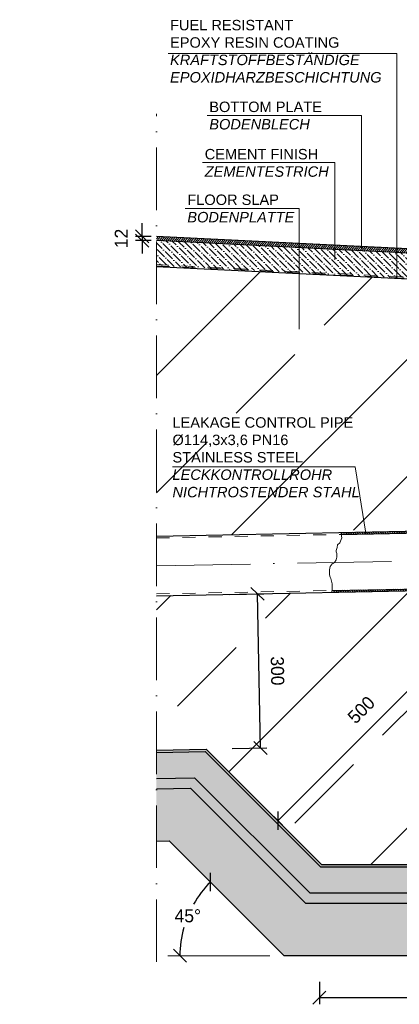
# Model space of a CAD drawing. Header units: millimetres. Extents: x 58700 to 76644, y 972 to 11123.
# Tile 275 of 285: x 65886 to 66613, y 1024 to 2911. Entities that reach past the tile are written whole.
import ezdxf

# ---------------------------------------------------------------- set-up
doc = ezdxf.new("R2010")
doc.units = ezdxf.units.MM
doc.linetypes.add('ACAD_ISO10W100', pattern=[18, 12, -3, 0, -3])
doc.linetypes.add('JIS_02_1.0', pattern=[2, 1, -1])
doc.layers.add('Bemaßung', color=7, linetype='Continuous', lineweight=13)
doc.layers.add('Beschriftung', color=7, linetype='Continuous', lineweight=15)
doc.styles.add('LBB3.5M1000', font='isocp.shx', dxfattribs={"height": 3.5})
doc.dimstyles.new('DIN', dxfattribs={"dimtxt": 2.5, "dimasz": 2.5, "dimexe": 1.25, "dimexo": 0.625, "dimtad": 1, "dimtih": 1, "dimdec": 4, "dimdsep": 46, "dimlunit": 6, "dimtxsty": 'Standard', "dimcen": 2.5, "dimadec": 0, "dimazin": 0, "dimtfac": 1, "dimtdec": 4, "dimtmove": 0, "dimatfit": 3, "dimfxl": 0, "dimtvp": 1, "dimtolj": 1, "dimtzin": 0, "dimarcsym": 0})

# ---------------------------------------------------------------- blocks, each defined once
blk = doc.blocks.new('_Oblique')
at = {"color": 0, "linetype": 'ByBlock', "lineweight": -2}
blk.add_line((-0.5, -0.5), (0.5, 0.5), dxfattribs=at)
blk = doc.blocks.new('*D3')
at = {"layer": 'Bemaßung', "color": 0, "lineweight": -2, "transparency": 16777216}
for p, q in [((66287.71963987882, 1809.939797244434), (66354.22555960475, 1811.222697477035)), ((66347.4283354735, 1515.468592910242), (66341.7278846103, 1810.981617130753)), ((66293.42009074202, 1514.426773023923), (66359.92601046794, 1515.709673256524))]:
    blk.add_line(p, q, dxfattribs=at)
at = {"layer": 'DEFPOINTS', "color": 0, "transparency": 16777216}
for p in [(66237.72893990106, 1808.975475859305), (66341.7278846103, 1810.981617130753), (66243.42939076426, 1513.462451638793)]:
    blk.add_point(p, dxfattribs=at)
at = {"layer": 'Bemaßung', "color": 0, "lineweight": -2, "transparency": 16777216, "xscale": 25, "yscale": 25, "zscale": 25}
for p, rotation in [((66341.7278846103, 1810.981617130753), 91.10509942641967), ((66347.4283354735, 1515.468592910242), 271.1050994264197)]:
    blk.add_blockref('_Oblique', p, dxfattribs=dict(at, rotation=rotation))
at = {"layer": 'Bemaßung', "color": 0, "transparency": 16777216, "insert": (66379.98719072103, 1663.22510502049), "char_height": 25, "attachment_point": 5, "rotation": 271.10509942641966}
blk.add_mtext('\\A1;300', dxfattribs=at)
blk = doc.blocks.new('*D4')
at = {"layer": 'Bemaßung', "color": 0, "lineweight": -2, "transparency": 16777216}
for p, q in [((66705.76428813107, 1751.966540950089), (66739.9357953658, 1717.79503371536)), ((66731.09696060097, 1726.633868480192), (66380.6774672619, 1376.214375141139)), ((66355.344794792, 1401.547047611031), (66389.51630202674, 1367.375540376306))]:
    blk.add_line(p, q, dxfattribs=at)
at = {"layer": 'DEFPOINTS', "color": 0, "transparency": 16777216}
for p in [(66670.40894907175, 1787.321880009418), (66319.98945573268, 1436.902386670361), (66380.6774672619, 1376.214375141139)]:
    blk.add_point(p, dxfattribs=at)
at = {"layer": 'Bemaßung', "color": 0, "lineweight": -2, "transparency": 16777216, "xscale": 25, "yscale": 25, "zscale": 25}
for p, rotation in [((66731.09696060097, 1726.633868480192), 44.99999999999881), ((66380.6774672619, 1376.214375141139), 224.9999999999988)]:
    blk.add_blockref('_Oblique', p, dxfattribs=dict(at, rotation=rotation))
at = {"layer": 'Bemaßung', "color": 0, "transparency": 16777216, "insert": (66540.52668226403, 1588.584076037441), "char_height": 25, "attachment_point": 5, "rotation": 44.99999999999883}
blk.add_mtext('\\A1;500', dxfattribs=at)
blk = doc.blocks.new('*D9')
at = {"layer": 'Bemaßung', "color": 0, "lineweight": -2, "transparency": 16777216}
for p, q in [((66120.92387193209, 2495.921205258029), (66120.92387193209, 2520.921205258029)), ((66138.22281831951, 2495.921205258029), (66108.42387193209, 2495.921205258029)), ((66120.92387193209, 2495.921205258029), (66120.92387193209, 2487.911211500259)), ((66138.22281831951, 2487.911211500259), (66108.42387193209, 2487.911211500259)), ((66120.92387193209, 2487.911211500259), (66120.92387193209, 2462.911211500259))]:
    blk.add_line(p, q, dxfattribs=at)
at = {"layer": 'DEFPOINTS', "color": 0, "transparency": 16777216}
for p in [(66148.22281831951, 2495.921205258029), (66120.92387193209, 2487.911211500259), (66148.22281831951, 2487.911211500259)]:
    blk.add_point(p, dxfattribs=at)
at = {"layer": 'Bemaßung', "color": 0, "lineweight": -2, "transparency": 16777216, "xscale": 25, "yscale": 25, "zscale": 25}
for p, rotation in [((66120.92387193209, 2495.921205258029), 270), ((66120.92387193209, 2487.911211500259), 90)]:
    blk.add_blockref('_Oblique', p, dxfattribs=dict(at, rotation=rotation))
at = {"layer": 'Bemaßung', "color": 0, "transparency": 16777216, "insert": (66080.92387193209, 2491.916208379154), "char_height": 25, "attachment_point": 5, "rotation": 90}
blk.add_mtext('\\A1;12', dxfattribs=at)
blk = doc.blocks.new('*D12')
at = {"layer": 'Bemaßung', "color": 0, "lineweight": -2, "transparency": 16777216}
for start, end in [(135.0000000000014, 150.3092491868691), (164.3328515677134, 179.9999999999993)]:
    blk.add_arc((66392.88586228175, 1117.321880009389), 199.7602743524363, start, end, dxfattribs=at)
at = {"layer": 'DEFPOINTS', "color": 0, "transparency": 16777216}
for p in [(66172.48764651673, 1337.720095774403), (66219.88839002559, 1217.202017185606), (66148.22281831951, 1117.321880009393), (66392.88586228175, 1117.321880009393), (66392.88586228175, 1117.321880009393)]:
    blk.add_point(p, dxfattribs=at)
at = {"layer": 'Bemaßung', "color": 0, "lineweight": -2, "transparency": 16777216, "xscale": 25, "yscale": 25, "zscale": 25}
for p, rotation in [((66251.63401767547, 1258.573724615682), 45.00000000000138), ((66193.12558792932, 1117.3218800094), 269.9999999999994)]:
    blk.add_blockref('_Oblique', p, dxfattribs=dict(at, rotation=rotation))
at = {"layer": 'Bemaßung', "color": 0, "transparency": 16777216, "insert": (66208.3314333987, 1193.76682744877), "char_height": 25, "attachment_point": 5}
blk.add_mtext('\\A1;45°', dxfattribs=at)
blk = doc.blocks.new('*D113')
at = {"layer": 'Bemaßung', "color": 0, "lineweight": -2, "transparency": 16777216}
for p, q in [((66460.40894907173, 1067.321880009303), (66460.40894907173, 1024.351882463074)), ((67808.40894907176, 1067.32188000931), (67808.40894907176, 1024.351882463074)), ((67808.40894907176, 1036.851882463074), (66460.40894907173, 1036.851882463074))]:
    blk.add_line(p, q, dxfattribs=at)
at = {"layer": 'DEFPOINTS', "color": 0, "transparency": 16777216}
for p in [(66460.40894907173, 1117.321880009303), (67808.40894907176, 1117.32188000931), (66460.40894907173, 1036.851882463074)]:
    blk.add_point(p, dxfattribs=at)
at = {"layer": 'Bemaßung', "color": 0, "lineweight": -2, "transparency": 16777216, "xscale": 25, "yscale": 25, "zscale": 25, "rotation": 180}
blk.add_blockref('_Oblique', (66460.40894907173, 1036.851882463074), dxfattribs=at)
at = {"layer": 'Bemaßung', "color": 0, "lineweight": -2, "transparency": 16777216, "xscale": 25, "yscale": 25, "zscale": 25}
blk.add_blockref('_Oblique', (67808.40894907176, 1036.851882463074), dxfattribs=at)
at = {"layer": 'Bemaßung', "color": 0, "transparency": 16777216, "insert": (67134.40894907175, 1059.351882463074), "char_height": 25, "attachment_point": 5}
blk.add_mtext('\\A1;1.348', dxfattribs=at)

msp = doc.modelspace()

# ---------------------------------------------------------------- hatches: boundary and pattern name
at = {"lineweight": 13}
h = msp.add_hatch(dxfattribs=at)
h.set_pattern_fill('ANSI36', color=256, scale=2.5, angle=90)
h.set_pattern_definition([(135, (0, 0), (-15.43481520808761, 4.209495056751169), [19.84375, -3.96875, 0, -3.96875])])
h.paths.add_polyline_path([(66148.22281831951, 2439.658738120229), (66148.22281831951, 2487.911211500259), (66670.40894907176, 2461.739443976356), (66670.40894907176, 2413.549431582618)])
h = msp.add_hatch(dxfattribs=at)
h.set_pattern_fill('ANSI33', color=256, scale=50, style=0)
h.set_pattern_definition([(45, (68040.5651101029, 1876.40912331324), (-224.5064030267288, 224.5064030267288), []), (45, (68265.07161010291, 1876.40912331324), (-224.5064030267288, 224.5064030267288), [158.75, -79.375])])
h.paths.add_polyline_path([(68946.4089490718, 1787.3218800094), (67808.40894907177, 1787.321880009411), (67808.40894907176, 1291.753880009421), (69151.67993574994, 1291.753880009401), (69819.11366204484, 1959.187606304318), (69932.90740188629, 1964.877293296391), (69932.90740188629, 2461.06436661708), (68946.4089490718, 2411.739443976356)])
h.paths.add_polyline_path([(67808.40894907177, 1787.321880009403), (66670.40894907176, 1787.321880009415), (66670.40894907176, 1817.321880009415), (66148.22281831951, 1807.248901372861), (66148.22281831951, 1511.625915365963), (66243.42939076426, 1513.462451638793), (66465.13796239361, 1291.753880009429), (67808.40894907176, 1291.753880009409)])
h.paths.add_polyline_path([(66670.40894907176, 2411.739443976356), (66148.22281831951, 2437.848750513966), (66148.22281831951, 1921.570165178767), (66670.40894907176, 1931.643143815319)])
h.paths.add_polyline_path([(69013.73157758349, 1787.321880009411), (69013.73157758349, 1837.321880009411), (68976.23157758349, 1837.321880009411), (68976.23157758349, 1787.321880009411)], flags=24)
h.paths.add_polyline_path([(69037.98959856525, 1600.369189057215), (69088.07632889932, 1550.28245872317), (69114.59283319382, 1576.798963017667), (69064.50610285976, 1626.885693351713)], flags=24)
h.paths.add_polyline_path([(69739.4568724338, 2238.759213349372), (69742.99412030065, 2168.014256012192), (69780.44733300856, 2169.886916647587), (69776.91008514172, 2240.631873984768)], flags=24)
h.paths.add_polyline_path([(68308.22702644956, 1440.755382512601), (68721.85594868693, 1440.755382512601), (68721.85594868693, 1515.643968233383), (68308.22702644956, 1515.643968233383)], flags=24)
h.paths.add_polyline_path([(68247.3704249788, 1547.947398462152), (68770.44000205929, 1547.947398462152), (68770.44000205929, 1626.519476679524), (68247.3704249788, 1626.519476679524)], flags=24)
h.paths.add_polyline_path([(68079.02461736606, 1334.79866319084), (68669.18832814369, 1334.79866319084), (68669.18832814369, 1413.370741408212), (68079.02461736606, 1413.370741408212)], flags=24)
h.paths.add_polyline_path([(66360.55761724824, 1698.273563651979), (66361.92373921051, 1627.453405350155), (66399.41676419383, 1628.176646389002), (66398.05064223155, 1698.996804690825)], flags=24)
h.paths.add_polyline_path([(66528.74156924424, 1550.28245872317), (66578.82829957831, 1600.369189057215), (66552.3117952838, 1626.885693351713), (66502.22506494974, 1576.798963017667)], flags=24)
h.paths.add_polyline_path([(67701.31363988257, 1504.121213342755), (67701.31363988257, 1574.954546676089), (67663.81363988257, 1574.954546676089), (67663.81363988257, 1504.121213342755)], flags=24)
h.paths.add_polyline_path([(66796.328668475, 1708.571880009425), (66796.328668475, 1758.571880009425), (66758.828668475, 1758.571880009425), (66758.828668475, 1708.571880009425)], flags=24)
h.paths.add_polyline_path([(66841.36123254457, 1653.318357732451), (67543.80325164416, 1653.318357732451), (67543.80325164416, 1728.206943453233), (66841.36123254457, 1728.206943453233)], flags=24)
h.paths.add_polyline_path([(66724.7007500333, 1540.607554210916), (67494.68710746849, 1540.607554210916), (67494.68710746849, 1615.496139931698), (66724.7007500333, 1615.496139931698)], flags=24)
h.paths.add_polyline_path([(66617.22608475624, 1439.198726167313), (67423.2697409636, 1439.198726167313), (67423.2697409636, 1514.087311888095), (66617.22608475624, 1514.087311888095)], flags=24)
h.paths.add_polyline_path([(66171.88782241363, 1949.255954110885), (66528.13611709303, 1949.255954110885), (66528.13611709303, 2159.237764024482), (66171.88782241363, 2159.237764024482)], flags=24)
at = {"lineweight": 9}
h = msp.add_hatch(dxfattribs=at)
h.set_pattern_fill('ANSI31', color=256, angle=90)
h.set_pattern_definition([(135, (0, 0), (-2.245064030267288, -2.245064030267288), [])])
h.paths.add_polyline_path([(66670.40894907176, 1928.04247408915), (66670.40894907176, 1931.643143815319), (66501.5944300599, 1928.386709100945), (66501.72764415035, 1928.053795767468), (66502.22867703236, 1924.798274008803)])
h.paths.add_polyline_path([(66670.40894907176, 1817.321880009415), (66670.40894907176, 1820.922549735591), (66484.5875172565, 1817.338051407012), (66484.32507264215, 1814.976914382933), (66484.21168886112, 1813.730131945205)])
h = msp.add_hatch(color=254)
h.dxf.hatch_style = 1
h.paths.add_polyline_path([(66148.22281831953, 1511.625915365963), (66148.22281831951, 1507.193090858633), (66241.6291474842, 1508.994900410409), (66463.30216788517, 1287.321880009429), (67420.40894907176, 1287.321880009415), (67420.40894907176, 1291.753880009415), (66465.13796239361, 1291.753880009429), (66243.42939076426, 1513.462451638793)])
at = {"lineweight": 13}
h = msp.add_hatch(dxfattribs=at)
h.set_pattern_fill('BETON_UNBEWEHRT', color=256, scale=50, angle=90, pattern_type=2)
h.set_pattern_definition([(135, (5.412225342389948e-16, 8.83883475), (-8.838834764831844, -8.838834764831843), [6.25, -3.125])])
h.paths.add_polyline_path([(66241.6291474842, 1508.994900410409), (66148.22281831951, 1507.193090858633), (66148.22281831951, 1457.183789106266), (66221.31954369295, 1458.593826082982), (66442.59148976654, 1237.321880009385), (67420.40894907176, 1237.321880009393), (67420.40894907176, 1287.321880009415), (66463.30216788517, 1287.321880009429)])
h.paths.add_polyline_path([(67808.40894907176, 1237.321880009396), (67808.40894907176, 1287.321880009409), (67420.40894907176, 1287.321880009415), (67420.40894907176, 1237.321880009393)])
h = msp.add_hatch(color=254)
h.dxf.hatch_style = 1
h.paths.add_polyline_path([(66148.22281831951, 1457.183789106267), (66148.22281831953, 1452.18285893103), (66219.28858331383, 1453.553718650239), (66440.52042195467, 1232.321880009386), (67420.40894907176, 1232.321880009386), (67420.40894907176, 1237.321880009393), (66442.59148976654, 1237.321880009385), (66221.31954369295, 1458.593826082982)])
h = msp.add_hatch(color=250)
h.dxf.hatch_style = 1
h.paths.add_polyline_path([(66148.2228183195, 1452.18285893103), (66148.22281831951, 1442.180998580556), (66215.22666255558, 1443.473503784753), (66436.37828633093, 1222.321880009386), (67420.40894907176, 1222.321880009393), (67420.40894907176, 1232.321880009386), (66440.52042195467, 1232.321880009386), (66219.28858331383, 1453.553718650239)])
h = msp.add_hatch(color=254)
h.dxf.hatch_style = 1
h.paths.add_polyline_path([(66148.2228183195, 1442.180998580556), (66148.22281831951, 1437.180068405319), (66213.19570217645, 1438.43339635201), (66434.30721851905, 1217.321880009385), (67420.40894907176, 1217.321880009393), (67420.40894907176, 1222.321880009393), (66436.37828633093, 1222.321880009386), (66215.22666255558, 1443.473503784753)])
h = msp.add_hatch(dxfattribs=at)
h.set_pattern_fill('BETON_UNBEWEHRT', color=256, scale=70, pattern_type=2)
h.set_pattern_definition([(45, (12.37436865, 0), (-12.37436867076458, 12.37436867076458), [8.75, -4.375])])
h.paths.add_polyline_path([(67420.40894907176, 1217.321880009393), (66434.30721851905, 1217.321880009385), (66213.19570217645, 1438.43339635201), (66148.22281831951, 1437.180068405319), (66148.22281831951, 1337.252026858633), (66172.48764651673, 1337.720095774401), (66392.88586228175, 1117.321880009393), (67420.40894907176, 1117.321880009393)])
h.paths.add_polyline_path([(67808.40894907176, 1117.321880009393), (67808.40894907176, 1217.321880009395), (67420.40894907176, 1217.321880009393), (67420.40894907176, 1117.321880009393)])
at = {"layer": 'Bemaßung'}
h = msp.add_hatch(dxfattribs=at)
h.set_pattern_fill('ANSI31', color=256, angle=90.00000000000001)
h.set_pattern_definition([(229.5739212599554, (68783.4994867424, 9124.735806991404), (2.416947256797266, -2.058880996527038), [])])
h.paths.add_polyline_path([(66421.53805384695, 2474.245449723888), (66421.53805384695, 2482.255443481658), (66148.22281831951, 2495.921205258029), (66148.22281831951, 2487.911211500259)])
h.paths.add_polyline_path([(66489.97687678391, 2478.83350233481), (66421.53805384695, 2482.255443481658), (66421.53805384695, 2474.245449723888), (66489.97687678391, 2470.82350857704)])
h.paths.add_polyline_path([(66608.51603625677, 2472.906544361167), (66489.97687678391, 2478.83350233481), (66489.97687678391, 2470.82350857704), (66608.51603625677, 2464.896550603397)])
h.paths.add_polyline_path([(66708.40894907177, 2459.901904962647), (66708.40894907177, 2467.911898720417), (66608.51603625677, 2472.906544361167), (66608.51603625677, 2464.896550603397)])

# ---------------------------------------------------------------- linework, layer by layer
at = {"color": 0, "lineweight": 9}
for p, q in [((66608.51603625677, 2846.045468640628, -475.0000126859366), (66608.51603625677, 2416.644077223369, -475.0000126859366)), ((66540.9604180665, 2727.316889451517, -475.0000126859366), (66540.9604180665, 2472.816486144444, -475.0000126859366)), ((66489.97687678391, 2637.240758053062, -475.0000126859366), (66489.97687678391, 2451.017407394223, -475.0000126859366)), ((66421.53805384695, 2549.403410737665, -475.0000126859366), (66421.53805384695, 2317.89658281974, -475.0000126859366)), ((66528.70894501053, 2054.277580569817, -475.0000126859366), (66549.07193533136, 1927.340669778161))]:
    msp.add_line(p, q, dxfattribs=at)
at = {"linetype": 'ACAD_ISO10W100', "lineweight": 18, "ltscale": 10}
msp.add_line((66148.22281831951, 1105.480308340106), (66148.22281831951, 2730.469642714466), dxfattribs=at)
for p, q in [((66708.40894907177, 2467.911898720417), (66148.22281831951, 2495.921205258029)), ((66708.40894907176, 2459.901904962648), (66148.22281831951, 2487.911211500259)), ((66670.40894907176, 2411.739443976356), (66148.22281831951, 2437.848750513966)), ((66148.22281831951, 1921.570165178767), (66670.40894907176, 1931.643143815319)), ((66502.22867703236, 1924.798274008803), (66670.40894907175, 1928.04247408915)), ((66148.22281831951, 1807.248901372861), (66670.40894907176, 1817.321880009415)), ((66484.5875172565, 1817.338051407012), (66670.40894907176, 1820.922549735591)), ((66148.22281831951, 1511.625915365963), (66243.42939076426, 1513.462451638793)), ((66243.42939076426, 1513.462451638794), (66465.13796239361, 1291.753880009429)), ((66148.22281831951, 1507.193090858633), (66241.62914748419, 1508.994900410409)), ((66241.62914748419, 1508.994900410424), (66463.30216788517, 1287.321880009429)), ((66148.22281831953, 1457.183789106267), (66221.31954369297, 1458.593826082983)), ((66221.31954369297, 1458.593826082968), (66442.5914897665, 1237.321880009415)), ((66148.22281831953, 1437.180068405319), (66213.19570217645, 1438.43339635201)), ((66213.19570217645, 1438.43339635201), (66434.30721851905, 1217.321880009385)), ((66148.22281831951, 1337.252026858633), (66172.48764651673, 1337.720095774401)), ((66172.48764651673, 1337.720095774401), (66392.88586228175, 1117.321880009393)), ((67808.40894907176, 1287.321880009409), (66463.30216788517, 1287.321880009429)), ((67808.40894907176, 1291.753880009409), (66465.13796239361, 1291.753880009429)), ((67808.40894907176, 1237.321880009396), (66442.59148976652, 1237.321880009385)), ((67808.40894907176, 1217.321880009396), (66434.30721851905, 1217.321880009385)), ((67808.40894907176, 1117.321880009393), (66392.88586228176, 1117.321880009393))]:
    msp.add_line(p, q)
at = {"linetype": 'JIS_02_1.0', "lineweight": 20, "ltscale": 25}
for p, q in [((66672.60090140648, 2413.439833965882), (66148.22281831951, 2439.658738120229)), ((66670.60869953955, 2415.734453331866), (66148.4225687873, 2441.843759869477))]:
    msp.add_line(p, q, dxfattribs=at)
at = {"linetype": 'JIS_02_1.0', "lineweight": 18, "ltscale": 25}
for p, q in [((66148.22281831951, 1917.969495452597), (66502.22867703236, 1924.798274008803)), ((66148.22281831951, 1810.849571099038), (66484.5875172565, 1817.338051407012))]:
    msp.add_line(p, q, dxfattribs=at)
at = {"linetype": 'ACAD_ISO10W100', "lineweight": 18, "ltscale": 15}
msp.add_line((66148.22281831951, 1864.409533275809), (66719.29742970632, 1875.425571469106), dxfattribs=at)
at = {"color": 0, "lineweight": 9, "elevation": -475.0000126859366}
for points in [[(66170.5187147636, 2846.045468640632), (66608.51603625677, 2846.045468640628)], [(66245.67472299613, 2727.316889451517), (66540.9604180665, 2727.316889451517)], [(66236.33475328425, 2637.240758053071), (66489.97687678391, 2637.240758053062)], [(66203.03888593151, 2549.403410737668), (66421.53805384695, 2549.403410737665)], [(66178.93420713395, 2054.277580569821), (66528.70894501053, 2054.277580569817)]]:
    msp.add_lwpolyline(points, dxfattribs=at)
at = {"color": 0, "lineweight": 9}
msp.add_lwpolyline([(66501.5944300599, 1928.386709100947), (66501.72764415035, 1928.053795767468), (66502.75133193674, 1921.402260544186), (66503.26317582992, 1918.332242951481), (66501.72764415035, 1914.750647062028), (66500.70395636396, 1911.680707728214), (66499.16842468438, 1908.610690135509), (66495.07379439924, 1904.517437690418), (66494.05010661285, 1899.912528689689), (66492.51457493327, 1894.284228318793), (66492.51457493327, 1891.725945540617), (66493.53826271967, 1888.144271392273), (66493.53826271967, 1880.981079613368), (66492.51457493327, 1876.376092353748), (66489.44351157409, 1871.259526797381), (66486.37244821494, 1869.212900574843), (66484.83691653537, 1868.189587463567), (66481.25413014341, 1863.072943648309), (66479.71859846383, 1856.93306498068), (66479.71859846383, 1851.304764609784), (66479.71859846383, 1847.211512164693), (66480.74228625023, 1843.118181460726), (66482.2778179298, 1840.559898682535), (66483.30138485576, 1835.443333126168), (66484.83691653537, 1829.815032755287), (66484.83691653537, 1828.79171964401), (66484.83691653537, 1824.698467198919), (66484.83691653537, 1819.581823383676), (66484.32507264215, 1814.976914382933), (66484.21168886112, 1813.730131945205)], dxfattribs=at)
at = {"layer": 'Bemaßung'}
msp.add_line((66365.52433538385, 1117.321880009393), (66169.96957089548, 1117.321880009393), dxfattribs=at)

# ---------------------------------------------------------------- texts
at = {"layer": 'Beschriftung', "color": 0, "char_height": 20, "attachment_point": 1, "style": 'LBB3.5M1000'}
for s, insert, width in [('{\\fArial|b0|i0|c0|p34;FUEL RESISTANT EPOXY RESIN COATING\\P\\fArial|b0|i1|c0|p34;KRAFTSTOFFBESTÄNDIGE EPOXIDHARZBESCHICHTUNG}', (66174.32313113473, 2910.789969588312, -475.0000126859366), 334.1602265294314), ('{\\fArial|b0|i0|c0|p34;BOTTOM PLATE\\P\\fArial|b0|i1|c0|p34;BODENBLECH}', (66249.47913936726, 2754.151526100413, -475.0000126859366), 217.4677781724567), ('{\\fArial|b0|i0|c0|p34;CEMENT FINISH\\P\\fArial|b0|i1|c0|p34;ZEMENTESTRICH}', (66240.70904806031, 2663.46825470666, -475.0000126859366), 245.8794673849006), ('{\\fArial|b0|i0|c0|p34;FLOOR SLAP\\P\\fArial|b0|i1|c0|p34;BODENPLATTE}', (66207.42529376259, 2576.083235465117, -475.0000126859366), 218.3362487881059), ('\\pi101.45;{\\fArial|b0|i0|c0|p34;CONCRETE SLAB\\P\\pi16.28;\\fArial|b0|i1|c0|p34;BETON- BODENPLATTE}', (64089.34285657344, 2493.665582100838, -475.0000126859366), 334.5614177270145), ('{\\fArial|b0|i0|c0|p34;LEAKAGE CONTROL PIPE\\P%%C114,3x3,6 PN16 STAINLESS STEEL\\P\\fArial|b0|i1|c0|p34;LECKKONTROLLROHR\\PNICHTROSTENDER STAHL}', (66178.93420713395, 2149.299155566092, -475.0000126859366), 348.0300880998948), ('\\pi29.689;{\\fArial|b0|i0|c0|p34;PROTECTIVE LAYER FLEECE \\P\\pi132.79;(WITEC PES 300 g/m²)\\P\\pi229.73;\\fArial|b0|i1|c0|p34;SCHUTZVLIES \\P\\pi134.06;(WITEC PES 300 g/m²)}', (64003.50546180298, 2034.63370443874, -475.0000126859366), 420.3988124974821), ('\\pi56.261;{\\fArial|b0|i0|c0|p34;LAMINATION LAYER (WITEC \\P\\pi186.52;LAYER SK 1,8 mm)\\P\\pi18.744;\\fArial|b0|i1|c0|p34;AUSGLEICHSSCHICHT (WITEC \\P\\pi105.59;KASCHIERLAGE 1,8 mm)}', (63993.56395687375, 1728.524148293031, -475.0000126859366), 430.3403174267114)]:
    msp.add_mtext(s, dxfattribs=dict(at, insert=insert, width=width))

# ---------------------------------------------------------------- dimensions: what is measured, and where the dimension line sits
at = {"layer": 'Bemaßung'}
dim = msp.add_aligned_dim(p1=(66148.22281831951, 2495.921205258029), p2=(66148.22281831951, 2487.911211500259), distance=-27.29894638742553, text='12', dimstyle='DIN', override={"dimscale": 10, "dimexo": 1, "dimgap": 1, "dimblk1": 'Oblique', "dimblk2": 'Oblique', "dimsah": 1, "dimtmove": 2}, dxfattribs=at)
dim.commit()
dim.dimension.update_dxf_attribs({"geometry": '*D9', "text_midpoint": (66080.92387193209, 2491.916208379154)})
for base, p1, p2, angle, text, picture, middle in [((66341.7278846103, 1810.981617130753), (66243.42939076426, 1513.462451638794), (66237.72893990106, 1808.975475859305), 91.10509942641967, '300', '*D3', (66379.98719072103, 1663.22510502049)), ((66380.6774672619, 1376.214375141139), (66670.40894907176, 1787.321880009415), (66319.98945573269, 1436.902386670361), 224.99999999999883, '500', '*D4', (66540.52668226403, 1588.584076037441))]:
    dim = msp.add_linear_dim(base=base, p1=p1, p2=p2, angle=angle, text=text, dimstyle='DIN', override={"dimscale": 10, "dimexo": 5, "dimgap": 1, "dimblk1": 'Oblique', "dimblk2": 'Oblique', "dimsah": 1, "dimtmove": 2}, dxfattribs=at)
    dim.commit()
    dim.dimension.update_dxf_attribs({"geometry": picture, "text_midpoint": middle, "dimtype": 161})
dim = msp.add_angular_dim_2l(base=(66219.88839002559, 1217.202017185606), line1=((66392.88586228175, 1117.321880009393), (66148.22281831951, 1117.321880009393)), line2=((66172.48764651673, 1337.720095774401), (66392.88586228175, 1117.321880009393)), dimstyle='DIN', override={"dimscale": 10, "dimexo": 0, "dimgap": 1, "dimblk1": 'Oblique', "dimblk2": 'Oblique', "dimsah": 1, "dimtmove": 2}, dxfattribs=at)
dim.commit()
dim.dimension.update_dxf_attribs({"geometry": '*D12', "text_midpoint": (66208.3314333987, 1193.766827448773)})
dim = msp.add_linear_dim(base=(66460.40894907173, 1036.851882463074), p1=(67808.40894907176, 1117.32188000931), p2=(66460.40894907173, 1117.321880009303), angle=180, dimstyle='DIN', override={"dimscale": 10, "dimexo": 5, "dimgap": 1, "dimblk1": 'Oblique', "dimblk2": 'Oblique', "dimsah": 1, "dimtmove": 2}, dxfattribs=at)
dim.commit()
dim.dimension.update_dxf_attribs({"geometry": '*D113', "text_midpoint": (67134.40894907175, 1059.351882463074)})

doc.saveas('drawing.dxf')
